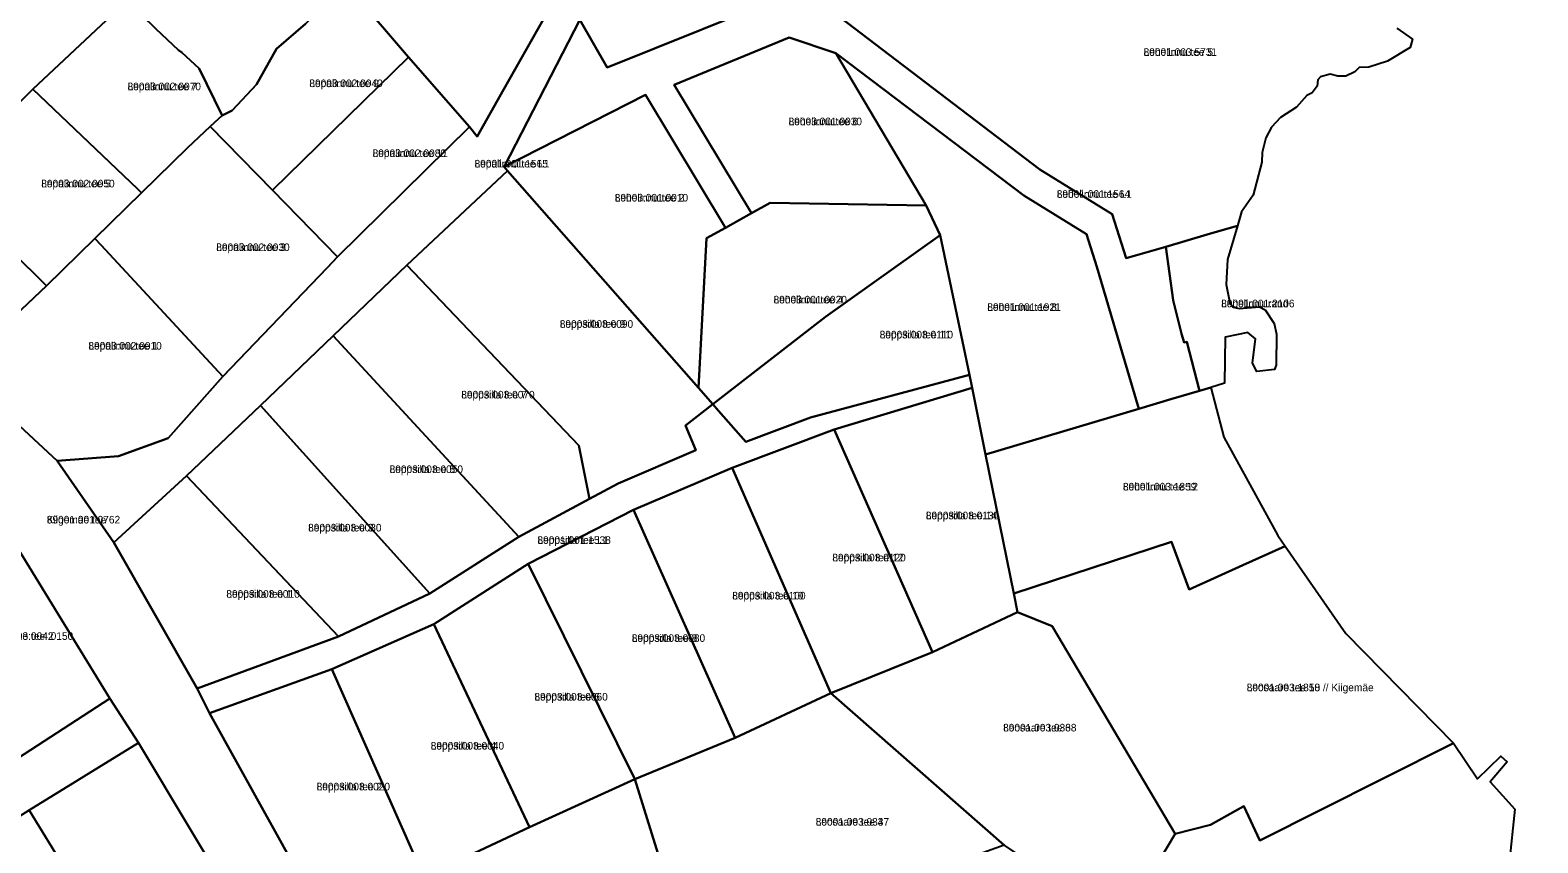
# Model space of a CAD drawing. Extents: x 526849 to 562296, y 6591741 to 6618546.
# Drawn here: x 549878.4 to 550176.3, y 6601240.7 to 6601401.2 of the extents above; entities that cross this region are included whole.
import ezdxf

# ---------------------------------------------------------------- set-up
doc = ezdxf.new("R2010")
doc.units = 0
for name, color, linetype in [('L_AADRESS', 7, 'Continuous'), ('PIIR', 7, 'Continuous'), ('TUNNUS', 7, 'Continuous')]:
    doc.layers.add(name, color=color, linetype=linetype)

msp = doc.modelspace()

# ---------------------------------------------------------------- linework, layer by layer
at = {"layer": 'PIIR'}
for points in [[(549892.96, 6601599.96), (549906.07, 6601569.58), (549896.32, 6601565.14), (549868.08, 6601562.98), (549848.24, 6601549.12), (549854.11, 6601491.92), (549914.47, 6601422.81), (549897.55, 6601407.05), (549878.95, 6601389.6), (549860.59, 6601371.46), (549842.85, 6601353.41), (549816.43, 6601374.3), (549775.81, 6601387.81), (549766.08, 6601389.87), (549765.49, 6601399.49), (549755.85, 6601450.23), (549753.02, 6601449.97), (549751.01, 6601459.28), (549726.87, 6601570.28), (549769.42, 6601695.97)], [(550036.97, 6601404.89), (550077.92, 6601373.72), (550092.16, 6601364.89), (550094.94, 6601356.19), (550102.78, 6601358.48), (550104.21, 6601347.94), (550105.89, 6601341.29), (550106.44, 6601339.55), (550106.94, 6601339.68), (550109.43, 6601330.03), (550103.77, 6601328.37), (550097.44, 6601326.47), (550089.18, 6601354.5), (550087.12, 6601360.96), (550074.76, 6601368.62), (550037.59, 6601396.7), (550028.37, 6601399.8), (550005.62, 6601390.42), (550020.94, 6601365.11), (550015.76, 6601362.19), (549999.97, 6601388.48), (549972.04, 6601374.27), (549986.98, 6601403.29), (549992.39, 6601393.89), (550030.12, 6601409.08)], [(550148.41, 6601401.66), (550151.56, 6601399.47), (550151.08, 6601397.8), (550146.61, 6601395.1), (550142.91, 6601393.91), (550141.02, 6601393.85), (550140.16, 6601392.99), (550138.36, 6601392.14), (550136.77, 6601392.14), (550135.29, 6601392.57), (550133.38, 6601392.04), (550132.83, 6601391.45), (550132.7, 6601390.21), (550131.69, 6601388.86), (550130.63, 6601388.33), (550128.62, 6601386.01), (550125.44, 6601384), (550123.64, 6601382.09), (550122.58, 6601379.98), (550121.85, 6601377.11), (550121.75, 6601375.2), (550120.05, 6601368.67), (550117.74, 6601365.35), (550116.93, 6601362.62), (550111.65, 6601361.07), (550106.54, 6601359.58), (550102.78, 6601358.48), (550094.94, 6601356.19), (550092.16, 6601364.89), (550077.92, 6601373.72), (550036.97, 6601404.89)], [(549986.98, 6601403.29), (549972.04, 6601374.27), (549972.74, 6601373.45), (549952.8, 6601354.81), (549938.26, 6601340.84), (549923.88, 6601327.08), (549909.29, 6601313.23), (549894.96, 6601300.03), (549883.75, 6601316.21), (549895.83, 6601317.13), (549905.66, 6601320.67), (549916.45, 6601332.85), (549937.07, 6601354.3), (549939.13, 6601356.46), (549965.21, 6601382.12), (549966.72, 6601380.26), (549972.01, 6601389.62), (549979.8, 6601403.43)], [(549864.18, 6601334.28), (549883.75, 6601316.21), (549894.96, 6601300.03), (549911.38, 6601271.23), (549913.85, 6601266.37), (549936.83, 6601224.96), (549952.09, 6601197.5), (549967.35, 6601170.03), (549976.48, 6601174.2), (549982.44, 6601176.92), (549986.09, 6601169.33), (549972.37, 6601164.12), (549972.92, 6601157.96), (549974.06, 6601139.91), (549972.86, 6601118.87), (549972.44, 6601112.43), (549969.73, 6601061.12)], [(549955.23, 6601043.62), (549957.95, 6601094.13), (549957.19, 6601102.02), (549957.93, 6601107.75), (549961.3, 6601133.84), (549962.59, 6601143.41), (549962.5, 6601153.69), (549960.95, 6601157.65), (549954.18, 6601170.93), (549946.36, 6601181.73), (549942.39, 6601189.86), (549921.07, 6601225.02), (549899.83, 6601260.51), (549894.14, 6601269.24), (549872.41, 6601304.57)]]:
    msp.add_lwpolyline(points, dxfattribs=at)
for points in [[(549972.01, 6601389.62), (549966.72, 6601380.26), (549965.21, 6601382.12), (549953.13, 6601395.91), (549942.39, 6601408.47), (549939.42, 6601410.17), (549930.08, 6601414.9), (549947.99, 6601439.16), (549957.31, 6601428.92), (549979.8, 6601403.43)], [(550026.7, 6601416.62), (550030.12, 6601409.08), (549992.39, 6601393.89), (549986.98, 6601403.29), (550009.49, 6601434.61)], [(549911.76, 6601393.68), (549908.34, 6601396.86), (549907.72, 6601397.31), (549903.25, 6601401.49), (549897.55, 6601407.05), (549914.47, 6601422.81), (549930.08, 6601414.9), (549939.42, 6601410.17), (549939.24, 6601408.01), (549935.8, 6601405.38), (549932.8, 6601402.47), (549927.07, 6601397.57), (549923.13, 6601390.48), (549918.34, 6601385.35), (549916.32, 6601384.39)], [(549913.99, 6601382.21), (549916.32, 6601384.39), (549918.34, 6601385.35), (549923.13, 6601390.48), (549927.07, 6601397.57), (549932.8, 6601402.47), (549935.8, 6601405.38), (549939.24, 6601408.01), (549939.42, 6601410.17), (549942.39, 6601408.47), (549953.13, 6601395.91), (549926.27, 6601369.66)], [(549897.55, 6601407.05), (549903.25, 6601401.49), (549907.72, 6601397.31), (549908.34, 6601396.86), (549911.76, 6601393.68), (549916.32, 6601384.39), (549913.99, 6601382.21), (549909.51, 6601378.02), (549900.4, 6601369.14), (549899.58, 6601369.92), (549878.95, 6601389.6)], [(550020.94, 6601365.11), (550005.62, 6601390.42), (550028.37, 6601399.8), (550037.59, 6601396.7), (550055.47, 6601366.6), (550024.62, 6601367.16)], [(549953.13, 6601395.91), (549965.21, 6601382.12), (549939.13, 6601356.46), (549926.27, 6601369.66)], [(550087.12, 6601360.96), (550089.18, 6601354.5), (550097.44, 6601326.47), (550067.13, 6601317.4), (550064.51, 6601330.58), (550063.99, 6601333.19), (550061.23, 6601346.34), (550058.2, 6601360.76), (550055.47, 6601366.6), (550037.59, 6601396.7), (550074.76, 6601368.62)], [(549860.59, 6601371.46), (549878.95, 6601389.6), (549899.58, 6601369.92), (549900.4, 6601369.14), (549891.2, 6601360.09), (549881.6, 6601350.77)], [(550012.01, 6601360.14), (550010.46, 6601330.59), (549972.74, 6601373.45), (549972.04, 6601374.27), (549999.97, 6601388.48), (550015.76, 6601362.19)], [(549891.2, 6601360.09), (549900.4, 6601369.14), (549909.51, 6601378.02), (549913.99, 6601382.21), (549926.27, 6601369.66), (549939.13, 6601356.46), (549937.07, 6601354.3), (549916.45, 6601332.85), (549892.41, 6601358.8)], [(549881.6, 6601350.77), (549864.18, 6601334.28), (549849.44, 6601347.69), (549845.35, 6601350.81), (549843.07, 6601353.07), (549842.85, 6601353.41), (549860.59, 6601371.46)], [(549972.74, 6601373.45), (550010.46, 6601330.59), (550013.28, 6601327.38), (550009.64, 6601324.55), (550007.86, 6601323.16), (550009.92, 6601318.29), (549994.59, 6601311.72), (549988.91, 6601308.67), (549986.84, 6601319.2), (549952.8, 6601354.81)], [(550024.62, 6601367.16), (550055.47, 6601366.6), (550058.2, 6601360.76), (550035.54, 6601344.65), (550013.28, 6601327.38), (550010.46, 6601330.59), (550012.01, 6601360.14), (550015.76, 6601362.19), (550020.94, 6601365.11)], [(550102.78, 6601358.48), (550106.54, 6601359.58), (550111.65, 6601361.07), (550116.93, 6601362.62), (550114.95, 6601355.95), (550114.74, 6601350.98), (550115.42, 6601347.38), (550116.11, 6601346.53), (550117.31, 6601346.29), (550121.33, 6601346.61), (550122.39, 6601345.98), (550124.18, 6601343.33), (550124.69, 6601341.23), (550124.6, 6601335.07), (550124.29, 6601334.23), (550120.79, 6601333.8), (550119.95, 6601335.5), (550120.48, 6601340.26), (550119, 6601341.53), (550114.55, 6601340.58), (550114.39, 6601331.55), (550111.67, 6601330.69), (550109.43, 6601330.03), (550106.94, 6601339.68), (550106.44, 6601339.55), (550105.89, 6601341.29), (550104.21, 6601347.94)], [(549864.18, 6601334.28), (549881.6, 6601350.77), (549891.2, 6601360.09), (549892.41, 6601358.8), (549916.45, 6601332.85), (549905.66, 6601320.67), (549895.83, 6601317.13), (549883.75, 6601316.21)], [(550019.81, 6601319.96), (550014.43, 6601326.07), (550013.28, 6601327.38), (550035.54, 6601344.65), (550058.2, 6601360.76), (550061.23, 6601346.34), (550063.99, 6601333.19), (550032.61, 6601324.75)], [(549952.8, 6601354.81), (549986.84, 6601319.2), (549988.91, 6601308.67), (549974.96, 6601301.18), (549938.26, 6601340.84)], [(549938.26, 6601340.84), (549974.96, 6601301.18), (549957.36, 6601289.96), (549923.88, 6601327.08)], [(550009.64, 6601324.55), (550013.28, 6601327.38), (550014.43, 6601326.07), (550019.81, 6601319.96), (550032.61, 6601324.75), (550063.99, 6601333.19), (550064.51, 6601330.58), (550037.24, 6601322.37), (550017.08, 6601314.83), (549997.6, 6601306.5), (549976.81, 6601295.84), (549958.17, 6601283.93), (549938.02, 6601275.01), (549913.85, 6601266.37), (549911.38, 6601271.23), (549939.35, 6601281.49), (549957.36, 6601289.96), (549974.96, 6601301.18), (549988.91, 6601308.67), (549994.59, 6601311.72), (550009.92, 6601318.29), (550007.86, 6601323.16)], [(550064.51, 6601330.58), (550067.13, 6601317.4), (550072.77, 6601289.97), (550073.49, 6601286.31), (550056.72, 6601278.37), (550037.24, 6601322.37)], [(550067.13, 6601317.4), (550097.44, 6601326.47), (550103.77, 6601328.37), (550109.43, 6601330.03), (550111.67, 6601330.69), (550114.28, 6601320.88), (550124.94, 6601301.43), (550126.4, 6601299.32), (550118.01, 6601295.55), (550107.43, 6601290.8), (550103.9, 6601300.18), (550072.77, 6601289.97)], [(549923.88, 6601327.08), (549957.36, 6601289.96), (549939.35, 6601281.49), (549909.29, 6601313.23)], [(550037.24, 6601322.37), (550056.72, 6601278.37), (550036.63, 6601270.29), (550017.08, 6601314.83)], [(550017.08, 6601314.83), (550036.63, 6601270.29), (550017.73, 6601261.48), (549997.6, 6601306.5)], [(549894.96, 6601300.03), (549909.29, 6601313.23), (549939.35, 6601281.49), (549911.38, 6601271.23)], [(549997.6, 6601306.5), (550017.73, 6601261.48), (549997.88, 6601253.28), (549976.81, 6601295.84)], [(549872.41, 6601304.57), (549894.14, 6601269.24), (549873.29, 6601255.67), (549850.69, 6601291.96), (549867.95, 6601301.98)], [(550072.77, 6601289.97), (550103.9, 6601300.18), (550107.43, 6601290.8), (550118.01, 6601295.55), (550126.4, 6601299.32), (550138.34, 6601282.1), (550159.64, 6601260.43), (550145.6, 6601253.36), (550121.36, 6601241.16), (550118.22, 6601247.97), (550111.62, 6601244.28), (550104.65, 6601242.53), (550080.33, 6601283.53), (550073.49, 6601286.31)], [(549958.17, 6601283.93), (549976.81, 6601295.84), (549997.88, 6601253.28), (549977.06, 6601243.84)], [(550056.72, 6601278.37), (550073.49, 6601286.31), (550080.33, 6601283.53), (550104.65, 6601242.53), (550094.07, 6601224.8), (550070.86, 6601240.3), (550036.63, 6601270.29)], [(549938.02, 6601275.01), (549958.17, 6601283.93), (549977.06, 6601243.84), (549956.16, 6601233.99)], [(549938.02, 6601275.01), (549956.16, 6601233.99), (549936.83, 6601224.96), (549913.85, 6601266.37)], [(550017.73, 6601261.48), (550036.63, 6601270.29), (550070.86, 6601240.3), (550027.71, 6601224.75), (550008.89, 6601217.97), (549997.88, 6601253.28)], [(549894.14, 6601269.24), (549899.83, 6601260.51), (549878.19, 6601247.16), (549857.19, 6601233.95), (549835.89, 6601220.58), (549814.39, 6601207.8), (549793.15, 6601195.01), (549771.92, 6601182.55), (549751.53, 6601170.3), (549747, 6601167.27), (549743.8, 6601175.34), (549766.83, 6601189.41), (549788.54, 6601202.52), (549816.86, 6601219.54), (549852.71, 6601242), (549873.29, 6601255.67)], [(549899.83, 6601260.51), (549921.07, 6601225.02), (549899.73, 6601212.04), (549878.19, 6601247.16)], [(550094.07, 6601224.8), (550104.65, 6601242.53), (550111.62, 6601244.28), (550118.22, 6601247.97), (550121.36, 6601241.16), (550145.6, 6601253.36), (550159.64, 6601260.43), (550164.39, 6601253.4), (550168.97, 6601257.82), (550170.25, 6601256.72), (550166.87, 6601252.75), (550171.76, 6601247.39), (550170.61, 6601236.74), (550176.3, 6601219.61), (550162.69, 6601215.03), (550126.75, 6601202.99)], [(549956.16, 6601233.99), (549977.06, 6601243.84), (549997.88, 6601253.28), (550008.89, 6601217.97), (549952.09, 6601197.5), (549936.83, 6601224.96)], [(549878.19, 6601247.16), (549899.73, 6601212.04), (549879.82, 6601199.53), (549857.19, 6601233.95)]]:
    msp.add_lwpolyline(points, close=True, dxfattribs=at)

# ---------------------------------------------------------------- texts
at = {"layer": 'L_AADRESS'}
for s, p in [('Lehelinnu tee 5', (550098.4, 6601396.17)), ('Lepalinnu tee 7', (549897.64, 6601389.37)), ('Lepalinnu tee 9', (549933.56, 6601390)), ('Lehelinnu tee 6', (550028.25, 6601382.46)), ('Lepalinnu tee 11', (549946.06, 6601376.19)), ('Lepalinnu tee L1', (549966.2, 6601374.12)), ('Lepalinnu tee 5', (549880.59, 6601370.19)), ('Lehelinnu tee 2', (549993.9, 6601367.4)), ('Lehelinnu tee L1', (550081.24, 6601368.13)), ('Lepalinnu tee 3', (549915.17, 6601357.62)), ('Lehelinnu tee 4', (550025.28, 6601347.27)), ('Lehelinnu tee 8', (550067.52, 6601345.8)), ('Lehelinnu rand', (550113.73, 6601346.51)), ('Leppsilla tee 9', (549983.04, 6601342.46)), ('Leppsilla tee 11', (550046.25, 6601340.36)), ('Lepalinnu tee 1', (549889.9, 6601338.15)), ('Leppsilla tee 7', (549963.58, 6601328.5)), ('Leppsilla tee 5', (549949.42, 6601313.77)), ('Lehelinnu tee 12', (550094.32, 6601310.33)), ('Kiigemäe tee', (549881.68, 6601303.81)), ('Leppsilla tee 14', (550055.37, 6601304.63)), ('Leppsilla tee 3', (549933.32, 6601302.23)), ('Leppsilla tee L1', (549978.63, 6601299.78)), ('Leppsilla tee 12', (550036.9, 6601296.32)), ('Leppsilla tee 1', (549917.16, 6601289.14)), ('Leppsilla tee 10', (550017.12, 6601288.8)), ('Laane tee 2', (549872.41, 6601280.82)), ('Leppsilla tee 8', (549997.27, 6601280.42)), ('Leppsilla tee 6', (549978.03, 6601268.83)), ('Loosaare tee 10 // Kiigemäe', (550118.77, 6601270.67)), ('Loosaare tee 6', (550070.64, 6601262.73)), ('Leppsilla tee 4', (549957.54, 6601259.15)), ('Leppsilla tee 2', (549935, 6601251.09)), ('Loosaare tee 4', (550033.61, 6601244.13))]:
    msp.add_text(s, height=1.5, dxfattribs=at).set_placement(p)
at = {"layer": 'TUNNUS'}
for s, p in [('89001:003:5731', (550098.4, 6601396.17)), ('89003:002:0070', (549897.64, 6601389.37)), ('89003:002:0040', (549933.56, 6601390)), ('89003:001:0030', (550028.25, 6601382.46)), ('89003:002:0080', (549946.06, 6601376.19)), ('89001:001:1565', (549966.2, 6601374.12)), ('89003:002:0050', (549880.59, 6601370.19)), ('89003:001:0010', (549993.9, 6601367.4)), ('89001:001:1564', (550081.24, 6601368.13)), ('89003:002:0030', (549915.17, 6601357.62)), ('89003:001:0020', (550025.28, 6601347.27)), ('89001:001:1921', (550067.52, 6601345.8)), ('89001:001:2106', (550113.73, 6601346.51)), ('89003:003:0090', (549983.04, 6601342.46)), ('89003:003:0110', (550046.25, 6601340.36)), ('89003:002:0010', (549889.9, 6601338.15)), ('89003:003:0070', (549963.58, 6601328.5)), ('89003:003:0050', (549949.42, 6601313.77)), ('89001:003:1859', (550094.32, 6601310.33)), ('89001:001:0762', (549881.68, 6601303.81)), ('89003:003:0130', (550055.37, 6601304.63)), ('89003:003:0030', (549933.32, 6601302.23)), ('89001:001:1538', (549978.63, 6601299.78)), ('89003:003:0120', (550036.9, 6601296.32)), ('89003:003:0010', (549917.16, 6601289.14)), ('89003:003:0100', (550017.12, 6601288.8)), ('89003:004:0150', (549872.41, 6601280.82)), ('89003:003:0080', (549997.27, 6601280.42)), ('89003:003:0060', (549978.03, 6601268.83)), ('89001:003:1858', (550118.77, 6601270.67)), ('89001:003:0338', (550070.64, 6601262.73)), ('89003:003:0040', (549957.54, 6601259.15)), ('89003:003:0020', (549935, 6601251.09)), ('89001:003:0337', (550033.61, 6601244.13))]:
    msp.add_text(s, height=1.5, dxfattribs=at).set_placement(p)

doc.saveas('drawing.dxf')
